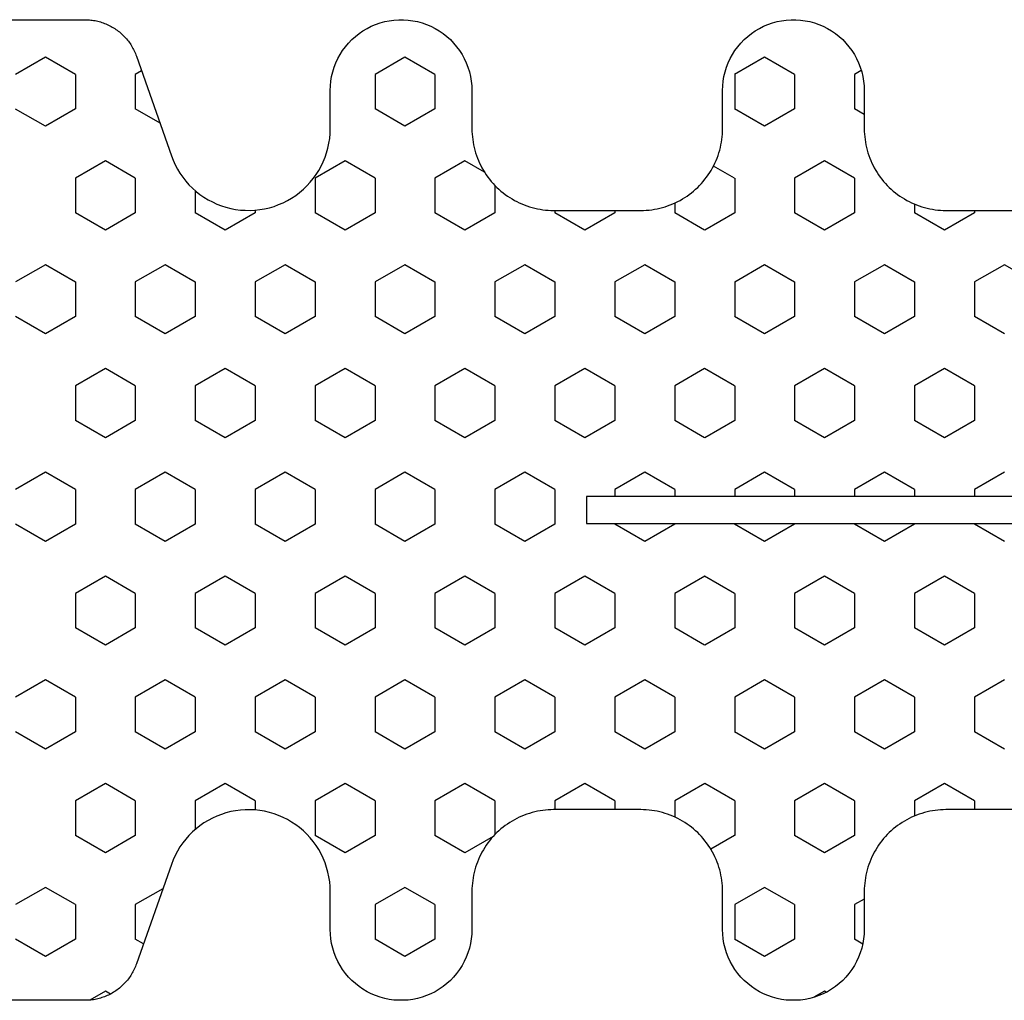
# Model space of a CAD drawing. Extents: x 4615668 to 9294084, y 5325188 to 10688993.
# Tile 417 of 656: x 4636259.83 to 4636261.64, y 5331947.03 to 5331948.83. Entities that reach past the tile are written whole.
import ezdxf

# ---------------------------------------------------------------- set-up
doc = ezdxf.new("R2010")
doc.units = 0
doc.header["$MEASUREMENT"] = 0
doc.layers.add('CrossSectionsProfils', color=7, linetype='Continuous')

# ---------------------------------------------------------------- blocks, each defined once
blk = doc.blocks.new('Hatch84418', base_point=(6053.053, 1361.842))
at = {"layer": 'CrossSectionsProfils'}
for p, q in [((6439.74, 1340.269), (6440.057, 1340.819)), ((6441.01, 1340.269), (6440.693, 1340.819)), ((6443.55, 1340.269), (6443.867, 1340.819)), ((6444.82, 1340.269), (6444.502, 1340.819)), ((6447.36, 1340.269), (6447.677, 1340.819)), ((6448.63, 1340.269), (6448.312, 1340.819)), ((6451.17, 1340.269), (6451.487, 1340.819)), ((6452.44, 1340.269), (6452.123, 1340.819)), ((6454.98, 1340.269), (6455.297, 1340.819)), ((6456.25, 1340.269), (6455.933, 1340.819)), ((6440.058, 1339.719), (6439.74, 1340.269)), ((6440.692, 1339.719), (6441.01, 1340.269)), ((6443.868, 1339.719), (6443.55, 1340.269)), ((6444.502, 1339.719), (6444.82, 1340.269)), ((6447.678, 1339.719), (6447.36, 1340.269)), ((6448.312, 1339.719), (6448.63, 1340.269)), ((6451.487, 1339.719), (6451.17, 1340.269)), ((6452.123, 1339.719), (6452.44, 1340.269)), ((6455.297, 1339.719), (6454.98, 1340.269)), ((6455.933, 1339.719), (6456.25, 1340.269)), ((6440.057, 1339.719), (6440.692, 1339.719)), ((6441.645, 1339.169), (6441.962, 1339.719)), ((6441.962, 1339.719), (6442.597, 1339.719)), ((6442.915, 1339.169), (6442.598, 1339.719)), ((6443.867, 1339.719), (6444.502, 1339.719)), ((6445.455, 1339.169), (6445.772, 1339.719)), ((6445.772, 1339.719), (6446.407, 1339.719)), ((6446.725, 1339.169), (6446.408, 1339.719)), ((6447.677, 1339.719), (6448.312, 1339.719)), ((6449.265, 1339.169), (6449.583, 1339.719)), ((6449.583, 1339.719), (6450.217, 1339.719)), ((6450.535, 1339.169), (6450.218, 1339.719)), ((6451.487, 1339.719), (6452.123, 1339.719)), ((6453.075, 1339.169), (6453.393, 1339.719)), ((6453.393, 1339.719), (6454.027, 1339.719)), ((6454.345, 1339.169), (6454.027, 1339.719)), ((6455.297, 1339.719), (6455.932, 1339.719)), ((6456.885, 1339.169), (6457.049, 1339.453)), ((6441.962, 1338.619), (6441.645, 1339.169)), ((6442.597, 1338.619), (6442.915, 1339.169)), ((6445.772, 1338.619), (6445.455, 1339.169)), ((6446.407, 1338.619), (6446.725, 1339.169)), ((6449.583, 1338.619), (6449.265, 1339.169)), ((6450.217, 1338.619), (6450.535, 1339.169)), ((6453.392, 1338.619), (6453.075, 1339.169)), ((6454.027, 1338.619), (6454.345, 1339.169)), ((6456.938, 1339.077), (6456.885, 1339.169)), ((6439.991, 1338.504), (6440.057, 1338.619)), ((6440.057, 1338.619), (6440.692, 1338.619)), ((6440.954, 1338.166), (6440.692, 1338.619)), ((6441.962, 1338.619), (6442.597, 1338.619)), ((6443.55, 1338.069), (6443.867, 1338.619)), ((6443.867, 1338.619), (6444.502, 1338.619)), ((6444.82, 1338.069), (6444.503, 1338.619)), ((6445.772, 1338.619), (6446.407, 1338.619)), ((6447.36, 1338.069), (6447.677, 1338.619)), ((6447.677, 1338.619), (6448.312, 1338.619)), ((6448.63, 1338.069), (6448.312, 1338.619)), ((6449.583, 1338.619), (6450.217, 1338.619)), ((6451.17, 1338.069), (6451.488, 1338.619)), ((6451.487, 1338.619), (6452.123, 1338.619)), ((6452.44, 1338.069), (6452.123, 1338.619)), ((6453.393, 1338.619), (6454.027, 1338.619)), ((6455.006, 1338.115), (6455.297, 1338.619)), ((6455.297, 1338.619), (6455.932, 1338.619)), ((6456.019, 1338.47), (6455.933, 1338.619)), ((6443.868, 1337.519), (6443.55, 1338.069)), ((6444.502, 1337.519), (6444.82, 1338.069)), ((6447.678, 1337.519), (6447.36, 1338.069)), ((6448.312, 1337.519), (6448.63, 1338.069)), ((6451.488, 1337.519), (6451.17, 1338.069)), ((6452.123, 1337.519), (6452.44, 1338.069)), ((6442.19, 1337.519), (6442.597, 1337.519)), ((6442.915, 1336.969), (6442.598, 1337.519)), ((6443.867, 1337.519), (6444.502, 1337.519)), ((6445.455, 1336.969), (6445.772, 1337.519)), ((6445.772, 1337.519), (6446.407, 1337.519)), ((6446.725, 1336.969), (6446.408, 1337.519)), ((6447.677, 1337.519), (6448.312, 1337.519)), ((6449.265, 1336.969), (6449.583, 1337.519)), ((6449.583, 1337.519), (6450.217, 1337.519)), ((6450.535, 1336.969), (6450.217, 1337.519)), ((6451.487, 1337.519), (6452.123, 1337.519)), ((6453.075, 1336.969), (6453.393, 1337.519)), ((6453.393, 1337.519), (6453.917, 1337.519)), ((6442.598, 1336.419), (6442.915, 1336.969)), ((6445.773, 1336.42), (6445.455, 1336.969)), ((6446.407, 1336.419), (6446.725, 1336.969)), ((6449.583, 1336.42), (6449.265, 1336.969)), ((6450.218, 1336.419), (6450.535, 1336.969)), ((6453.393, 1336.419), (6453.075, 1336.969)), ((6442.547, 1336.419), (6442.597, 1336.419)), ((6443.55, 1335.87), (6443.867, 1336.419)), ((6443.867, 1336.419), (6444.502, 1336.419)), ((6444.82, 1335.87), (6444.502, 1336.42)), ((6445.772, 1336.419), (6446.407, 1336.419)), ((6447.36, 1335.869), (6447.677, 1336.419)), ((6447.677, 1336.419), (6448.312, 1336.419)), ((6448.63, 1335.87), (6448.312, 1336.419)), ((6449.583, 1336.419), (6450.217, 1336.419)), ((6451.17, 1335.869), (6451.487, 1336.419)), ((6451.487, 1336.419), (6452.123, 1336.419)), ((6452.44, 1335.87), (6452.123, 1336.419)), ((6453.393, 1336.419), (6453.559, 1336.419)), ((6443.868, 1335.32), (6443.55, 1335.87)), ((6444.502, 1335.32), (6444.82, 1335.87)), ((6447.678, 1335.32), (6447.36, 1335.87)), ((6448.312, 1335.319), (6448.63, 1335.869)), ((6451.487, 1335.32), (6451.17, 1335.87)), ((6452.123, 1335.319), (6452.44, 1335.869)), ((6441.645, 1334.77), (6441.962, 1335.319)), ((6441.962, 1335.319), (6442.597, 1335.319)), ((6442.915, 1334.77), (6442.598, 1335.32)), ((6443.867, 1335.319), (6444.502, 1335.319)), ((6445.455, 1334.769), (6445.772, 1335.319)), ((6445.772, 1335.319), (6446.407, 1335.319)), ((6446.725, 1334.77), (6446.408, 1335.32)), ((6447.677, 1335.319), (6448.312, 1335.319)), ((6449.265, 1334.77), (6449.583, 1335.319)), ((6449.583, 1335.319), (6450.217, 1335.319)), ((6450.535, 1334.77), (6450.218, 1335.32)), ((6451.487, 1335.319), (6452.123, 1335.319)), ((6453.075, 1334.77), (6453.393, 1335.32)), ((6453.393, 1335.319), (6454.027, 1335.319)), ((6454.345, 1334.77), (6454.027, 1335.32)), ((6441.962, 1334.22), (6441.645, 1334.77)), ((6442.597, 1334.22), (6442.915, 1334.77)), ((6445.772, 1334.22), (6445.455, 1334.77)), ((6446.407, 1334.219), (6446.725, 1334.769)), ((6449.583, 1334.22), (6449.265, 1334.77)), ((6450.217, 1334.219), (6450.535, 1334.769)), ((6453.393, 1334.22), (6453.075, 1334.77)), ((6454.027, 1334.219), (6454.345, 1334.769)), ((6439.74, 1333.67), (6440.057, 1334.22)), ((6440.057, 1334.22), (6440.692, 1334.22)), ((6441.01, 1333.67), (6440.692, 1334.22)), ((6441.962, 1334.22), (6442.597, 1334.22)), ((6443.55, 1333.67), (6443.867, 1334.22)), ((6443.867, 1334.22), (6444.502, 1334.22)), ((6444.82, 1333.67), (6444.502, 1334.22)), ((6445.772, 1334.22), (6446.407, 1334.22)), ((6447.36, 1333.67), (6447.678, 1334.22)), ((6447.677, 1334.22), (6448.312, 1334.22)), ((6448.63, 1333.67), (6448.312, 1334.22)), ((6449.583, 1334.22), (6450.217, 1334.22)), ((6451.17, 1333.67), (6451.487, 1334.22)), ((6451.487, 1334.22), (6452.123, 1334.22)), ((6452.44, 1333.67), (6452.123, 1334.22)), ((6453.393, 1334.22), (6454.027, 1334.22)), ((6454.98, 1333.67), (6455.297, 1334.219)), ((6455.297, 1334.22), (6455.932, 1334.22)), ((6456.25, 1333.67), (6455.933, 1334.22)), ((6440.058, 1333.12), (6439.74, 1333.67)), ((6440.692, 1333.12), (6441.01, 1333.67)), ((6443.868, 1333.12), (6443.55, 1333.67)), ((6444.502, 1333.12), (6444.82, 1333.67)), ((6447.678, 1333.12), (6447.36, 1333.67)), ((6448.312, 1333.12), (6448.63, 1333.67)), ((6451.488, 1333.12), (6451.17, 1333.67)), ((6452.123, 1333.12), (6452.44, 1333.67)), ((6455.297, 1333.12), (6454.98, 1333.67)), ((6455.933, 1333.12), (6456.25, 1333.67)), ((6440.057, 1333.12), (6440.692, 1333.12)), ((6441.645, 1332.57), (6441.962, 1333.12)), ((6441.962, 1333.12), (6442.597, 1333.12)), ((6442.915, 1332.57), (6442.598, 1333.12)), ((6443.867, 1333.12), (6444.502, 1333.12)), ((6445.455, 1332.57), (6445.772, 1333.12)), ((6445.772, 1333.12), (6446.407, 1333.12)), ((6446.725, 1332.57), (6446.408, 1333.12)), ((6447.677, 1333.12), (6448.312, 1333.12)), ((6449.265, 1332.57), (6449.583, 1333.12)), ((6449.583, 1333.12), (6450.217, 1333.12)), ((6450.535, 1332.57), (6450.218, 1333.12)), ((6451.487, 1333.12), (6452.123, 1333.12)), ((6453.075, 1332.57), (6453.393, 1333.12)), ((6453.393, 1333.12), (6454.027, 1333.12)), ((6454.345, 1332.57), (6454.028, 1333.12)), ((6455.297, 1333.12), (6455.932, 1333.12)), ((6441.853, 1332.21), (6441.645, 1332.57)), ((6442.597, 1332.02), (6442.915, 1332.57)), ((6445.772, 1332.02), (6445.455, 1332.57)), ((6446.408, 1332.02), (6446.725, 1332.57)), ((6449.583, 1332.02), (6449.265, 1332.57)), ((6450.217, 1332.02), (6450.535, 1332.57)), ((6453.393, 1332.02), (6453.075, 1332.57)), ((6454.046, 1332.053), (6454.345, 1332.57)), ((6442.095, 1332.02), (6442.597, 1332.02)), ((6443.55, 1331.47), (6443.867, 1332.02)), ((6443.867, 1332.02), (6444.502, 1332.02)), ((6444.82, 1331.47), (6444.502, 1332.02)), ((6445.772, 1332.02), (6446.407, 1332.02)), ((6447.36, 1331.47), (6447.678, 1332.02)), ((6447.677, 1332.02), (6448.312, 1332.02)), ((6448.63, 1331.47), (6448.312, 1332.02)), ((6449.583, 1332.02), (6450.217, 1332.02)), ((6451.17, 1331.47), (6451.487, 1332.02)), ((6451.487, 1332.02), (6452.123, 1332.02)), ((6452.44, 1331.47), (6452.123, 1332.02)), ((6453.393, 1332.02), (6454.011, 1332.02)), ((6443.868, 1330.92), (6443.55, 1331.47)), ((6444.502, 1330.92), (6444.82, 1331.47)), ((6447.678, 1330.92), (6447.36, 1331.47)), ((6448.312, 1330.92), (6448.63, 1331.47)), ((6451.488, 1330.92), (6451.17, 1331.47)), ((6452.123, 1330.92), (6452.44, 1331.47)), ((6442.553, 1330.92), (6442.597, 1330.92)), ((6442.916, 1330.37), (6442.598, 1330.92)), ((6443.867, 1330.92), (6444.502, 1330.92)), ((6445.455, 1330.37), (6445.772, 1330.92)), ((6445.772, 1330.92), (6446.407, 1330.92)), ((6446.725, 1330.37), (6446.408, 1330.92)), ((6447.677, 1330.92), (6448.312, 1330.92)), ((6449.265, 1330.37), (6449.583, 1330.92)), ((6449.583, 1330.92), (6450.217, 1330.92)), ((6450.535, 1330.37), (6450.217, 1330.92)), ((6451.487, 1330.92), (6452.123, 1330.92)), ((6453.075, 1330.37), (6453.392, 1330.92)), ((6453.393, 1330.92), (6453.553, 1330.92)), ((6442.597, 1329.82), (6442.915, 1330.37)), ((6445.772, 1329.82), (6445.455, 1330.37)), ((6446.408, 1329.82), (6446.725, 1330.37)), ((6449.583, 1329.82), (6449.265, 1330.37)), ((6450.217, 1329.82), (6450.535, 1330.37)), ((6453.393, 1329.82), (6453.075, 1330.37)), ((6442.553, 1329.82), (6442.597, 1329.82)), ((6443.55, 1329.27), (6443.867, 1329.82)), ((6443.867, 1329.82), (6444.502, 1329.82)), ((6444.82, 1329.271), (6444.502, 1329.82)), ((6445.772, 1329.82), (6446.407, 1329.82)), ((6447.36, 1329.27), (6447.677, 1329.82)), ((6447.677, 1329.82), (6447.803, 1329.82)), ((6448.303, 1329.82), (6448.312, 1329.82)), ((6448.63, 1329.271), (6448.312, 1329.82)), ((6449.583, 1329.82), (6450.217, 1329.82)), ((6451.17, 1329.27), (6451.487, 1329.82)), ((6451.487, 1329.82), (6452.123, 1329.82)), ((6452.44, 1329.27), (6452.123, 1329.82)), ((6453.393, 1329.82), (6453.553, 1329.82)), ((6443.868, 1328.721), (6443.55, 1329.271)), ((6444.502, 1328.72), (6444.82, 1329.27)), ((6447.678, 1328.72), (6447.36, 1329.27)), ((6448.312, 1328.72), (6448.63, 1329.27)), ((6451.487, 1328.72), (6451.17, 1329.27)), ((6452.122, 1328.72), (6452.44, 1329.27)), ((6442.418, 1328.72), (6442.597, 1328.72)), ((6442.916, 1328.171), (6442.598, 1328.721)), ((6443.867, 1328.72), (6444.502, 1328.72)), ((6445.455, 1328.171), (6445.772, 1328.72)), ((6445.772, 1328.72), (6446.407, 1328.72)), ((6446.725, 1328.171), (6446.408, 1328.72)), ((6447.677, 1328.72), (6447.803, 1328.72)), ((6448.303, 1328.72), (6448.312, 1328.72)), ((6449.265, 1328.17), (6449.583, 1328.72)), ((6449.583, 1328.72), (6450.217, 1328.72)), ((6450.535, 1328.171), (6450.218, 1328.721)), ((6451.487, 1328.72), (6452.123, 1328.72)), ((6453.075, 1328.17), (6453.393, 1328.72)), ((6453.393, 1328.72), (6453.688, 1328.72)), ((6442.597, 1327.62), (6442.915, 1328.17)), ((6445.772, 1327.621), (6445.455, 1328.171)), ((6446.407, 1327.62), (6446.725, 1328.17)), ((6449.583, 1327.621), (6449.265, 1328.171)), ((6450.217, 1327.62), (6450.535, 1328.17)), ((6453.393, 1327.62), (6453.075, 1328.17)), ((6441.963, 1327.621), (6441.739, 1328.009)), ((6454.027, 1327.621), (6454.28, 1328.058)), ((6439.74, 1327.071), (6440.057, 1327.621)), ((6440.057, 1327.62), (6440.692, 1327.62)), ((6441.01, 1327.071), (6440.692, 1327.621)), ((6441.962, 1327.62), (6442.597, 1327.62)), ((6443.55, 1327.071), (6443.868, 1327.62)), ((6443.867, 1327.62), (6444.502, 1327.62)), ((6444.82, 1327.071), (6444.503, 1327.621)), ((6445.772, 1327.62), (6446.407, 1327.62)), ((6447.36, 1327.071), (6447.677, 1327.62)), ((6447.677, 1327.62), (6447.803, 1327.62)), ((6448.303, 1327.62), (6448.312, 1327.62)), ((6448.63, 1327.071), (6448.312, 1327.621)), ((6449.583, 1327.62), (6450.217, 1327.62)), ((6451.17, 1327.071), (6451.487, 1327.62)), ((6451.487, 1327.62), (6452.123, 1327.62)), ((6452.44, 1327.071), (6452.123, 1327.621)), ((6453.393, 1327.62), (6454.027, 1327.62)), ((6454.98, 1327.07), (6455.297, 1327.62)), ((6455.297, 1327.62), (6455.932, 1327.62)), ((6456.25, 1327.071), (6455.933, 1327.621)), ((6440.058, 1326.521), (6439.74, 1327.071)), ((6440.692, 1326.521), (6441.01, 1327.071)), ((6443.868, 1326.521), (6443.55, 1327.071)), ((6444.502, 1326.521), (6444.82, 1327.071)), ((6447.678, 1326.521), (6447.36, 1327.071)), ((6448.312, 1326.521), (6448.63, 1327.071)), ((6451.488, 1326.521), (6451.17, 1327.071)), ((6452.123, 1326.521), (6452.44, 1327.071)), ((6455.297, 1326.521), (6454.98, 1327.071)), ((6455.932, 1326.521), (6456.25, 1327.071)), ((6440.057, 1326.521), (6440.692, 1326.521)), ((6441.645, 1325.971), (6441.962, 1326.521)), ((6441.962, 1326.521), (6442.597, 1326.521)), ((6442.915, 1325.971), (6442.598, 1326.521)), ((6443.867, 1326.521), (6444.502, 1326.521)), ((6445.455, 1325.971), (6445.772, 1326.521)), ((6445.772, 1326.521), (6446.407, 1326.521)), ((6446.725, 1325.971), (6446.408, 1326.521)), ((6447.677, 1326.521), (6447.803, 1326.521)), ((6448.303, 1326.521), (6448.312, 1326.521)), ((6449.265, 1325.971), (6449.583, 1326.521)), ((6449.583, 1326.521), (6450.217, 1326.521)), ((6450.535, 1325.971), (6450.217, 1326.521)), ((6451.487, 1326.521), (6452.123, 1326.521)), ((6453.075, 1325.971), (6453.393, 1326.521)), ((6453.393, 1326.521), (6454.027, 1326.521)), ((6454.345, 1325.971), (6454.027, 1326.521)), ((6455.297, 1326.521), (6455.932, 1326.521)), ((6456.885, 1325.971), (6456.997, 1326.165)), ((6441.962, 1325.421), (6441.645, 1325.971)), ((6442.598, 1325.421), (6442.915, 1325.971)), ((6445.773, 1325.421), (6445.455, 1325.971)), ((6446.407, 1325.421), (6446.725, 1325.971)), ((6449.583, 1325.421), (6449.265, 1325.971)), ((6450.217, 1325.421), (6450.535, 1325.971)), ((6453.393, 1325.421), (6453.075, 1325.971)), ((6454.027, 1325.421), (6454.345, 1325.971)), ((6456.904, 1325.938), (6456.885, 1325.971)), ((6439.985, 1325.296), (6440.057, 1325.421)), ((6440.057, 1325.421), (6440.692, 1325.421)), ((6440.796, 1325.242), (6440.692, 1325.421)), ((6441.962, 1325.421), (6442.597, 1325.421)), ((6443.55, 1324.871), (6443.867, 1325.421)), ((6443.867, 1325.421), (6444.502, 1325.421)), ((6444.82, 1324.871), (6444.503, 1325.421)), ((6445.772, 1325.421), (6446.407, 1325.421)), ((6447.36, 1324.871), (6447.677, 1325.421)), ((6447.677, 1325.421), (6447.803, 1325.421)), ((6448.303, 1325.421), (6448.312, 1325.421)), ((6448.63, 1324.871), (6448.312, 1325.421)), ((6449.583, 1325.421), (6450.217, 1325.421)), ((6451.17, 1324.871), (6451.487, 1325.421)), ((6451.487, 1325.421), (6452.123, 1325.421)), ((6452.44, 1324.871), (6452.123, 1325.421)), ((6453.393, 1325.421), (6454.027, 1325.421)), ((6455.194, 1325.242), (6455.297, 1325.421)), ((6455.297, 1325.421), (6455.932, 1325.421)), ((6456.02, 1325.27), (6455.933, 1325.421)), ((6443.868, 1324.321), (6443.55, 1324.871)), ((6444.502, 1324.321), (6444.82, 1324.871)), ((6447.678, 1324.321), (6447.36, 1324.871)), ((6448.312, 1324.321), (6448.63, 1324.871)), ((6451.487, 1324.321), (6451.17, 1324.871)), ((6452.123, 1324.321), (6452.44, 1324.871)), ((6442.436, 1324.321), (6442.597, 1324.321)), ((6442.915, 1323.771), (6442.598, 1324.321)), ((6443.867, 1324.321), (6444.502, 1324.321)), ((6445.455, 1323.771), (6445.772, 1324.321)), ((6445.772, 1324.321), (6446.407, 1324.321)), ((6446.725, 1323.771), (6446.408, 1324.321)), ((6447.677, 1324.321), (6447.803, 1324.321)), ((6448.303, 1324.321), (6448.312, 1324.321)), ((6449.265, 1323.771), (6449.583, 1324.321)), ((6449.583, 1324.321), (6450.217, 1324.321)), ((6450.535, 1323.771), (6450.218, 1324.321)), ((6451.487, 1324.321), (6452.123, 1324.321)), ((6453.075, 1323.771), (6453.393, 1324.321)), ((6453.393, 1324.321), (6453.671, 1324.321)), ((6442.597, 1323.221), (6442.915, 1323.771)), ((6445.773, 1323.221), (6445.455, 1323.771)), ((6446.407, 1323.221), (6446.725, 1323.771)), ((6449.583, 1323.221), (6449.265, 1323.771)), ((6450.217, 1323.221), (6450.535, 1323.771)), ((6453.393, 1323.221), (6453.075, 1323.771)), ((6444.82, 1322.671), (6444.502, 1323.221)), ((6448.63, 1322.671), (6448.312, 1323.221)), ((6452.44, 1322.671), (6452.123, 1323.221)), ((6442.553, 1323.221), (6442.597, 1323.221)), ((6443.55, 1322.671), (6443.867, 1323.221)), ((6443.867, 1323.221), (6444.502, 1323.221)), ((6445.772, 1323.221), (6446.407, 1323.221)), ((6447.36, 1322.671), (6447.677, 1323.221)), ((6447.677, 1323.221), (6447.803, 1323.221)), ((6448.303, 1323.221), (6448.312, 1323.221)), ((6449.583, 1323.221), (6450.217, 1323.221)), ((6451.17, 1322.671), (6451.487, 1323.221)), ((6451.487, 1323.221), (6452.123, 1323.221)), ((6453.393, 1323.221), (6453.553, 1323.221)), ((6443.868, 1322.121), (6443.55, 1322.671))]:
    blk.add_line(p, q, dxfattribs=at)
blk = doc.blocks.new('121040', base_point=(6448.053, 1341.842))
at = {"layer": 'CrossSectionsProfils', "flags": 128}
for points in [[(6447.803, 1307.311), (6447.803, 1330.34), (6448.303, 1330.34), (6448.303, 1307.311)], [(6453.553, 1322.142), (6453.553, 1323.742), (6453.554, 1323.792), (6453.557, 1323.842), (6453.561, 1323.892), (6453.567, 1323.942), (6453.574, 1323.991), (6453.583, 1324.041), (6453.594, 1324.09), (6453.607, 1324.138), (6453.621, 1324.186), (6453.636, 1324.234), (6453.654, 1324.281), (6453.672, 1324.327), (6453.693, 1324.373), (6453.715, 1324.418), (6453.738, 1324.463), (6453.763, 1324.506), (6453.789, 1324.549), (6453.817, 1324.591), (6453.846, 1324.632), (6453.876, 1324.671), (6453.908, 1324.71), (6453.941, 1324.748), (6453.975, 1324.785), (6454.011, 1324.82), (6454.047, 1324.854), (6454.085, 1324.887), (6454.124, 1324.919), (6454.164, 1324.949), (6454.205, 1324.979), (6454.246, 1325.006), (6454.289, 1325.032), (6454.333, 1325.057), (6454.377, 1325.081), (6454.422, 1325.102), (6454.468, 1325.123), (6454.514, 1325.142), (6454.562, 1325.159), (6454.609, 1325.174), (6454.657, 1325.188), (6454.706, 1325.201), (6454.755, 1325.212), (6454.804, 1325.221), (6454.854, 1325.228), (6454.903, 1325.234), (6454.953, 1325.238), (6455.003, 1325.241), (6455.053, 1325.242), (6455.053, 1325.242), (6455.753, 1325.242), (6455.84, 1325.245), (6455.927, 1325.253), (6456.012, 1325.268), (6456.097, 1325.288), (6456.18, 1325.314), (6456.261, 1325.345), (6456.34, 1325.382), (6456.416, 1325.423), (6456.489, 1325.47), (6456.559, 1325.522), (6456.625, 1325.578), (6456.688, 1325.638), (6456.746, 1325.703), (6456.8, 1325.771), (6456.849, 1325.842), (6456.894, 1325.917), (6456.933, 1325.995), (6456.967, 1326.075), (6456.995, 1326.157), (6457.018, 1326.24), (6457.035, 1326.326), (6457.047, 1326.412), (6457.053, 1326.498), (6457.053, 1326.585), (6457.047, 1326.672), (6457.035, 1326.758), (6457.018, 1326.843), (6456.995, 1326.927), (6456.967, 1327.009), (6456.933, 1327.089), (6456.894, 1327.167), (6456.849, 1327.241), (6456.8, 1327.313), (6456.746, 1327.381), (6456.688, 1327.446), (6456.625, 1327.506), (6456.559, 1327.562), (6456.489, 1327.614), (6456.416, 1327.66), (6456.34, 1327.702), (6456.261, 1327.739), (6456.18, 1327.77), (6456.097, 1327.796), (6456.012, 1327.816), (6455.927, 1327.83), (6455.84, 1327.839), (6455.753, 1327.842), (6455.753, 1327.842), (6455.053, 1327.842), (6455.003, 1327.843), (6454.953, 1327.845), (6454.903, 1327.849), (6454.854, 1327.855), (6454.804, 1327.863), (6454.755, 1327.872), (6454.706, 1327.883), (6454.657, 1327.895), (6454.609, 1327.909), (6454.562, 1327.925), (6454.514, 1327.942), (6454.468, 1327.961), (6454.422, 1327.981), (6454.377, 1328.003), (6454.333, 1328.026), (6454.289, 1328.051), (6454.246, 1328.078), (6454.205, 1328.105), (6454.164, 1328.134), (6454.124, 1328.165), (6454.085, 1328.196), (6454.047, 1328.229), (6454.011, 1328.264), (6453.975, 1328.299), (6453.941, 1328.336), (6453.908, 1328.373), (6453.876, 1328.412), (6453.846, 1328.452), (6453.817, 1328.493), (6453.789, 1328.535), (6453.763, 1328.577), (6453.738, 1328.621), (6453.715, 1328.665), (6453.693, 1328.71), (6453.672, 1328.756), (6453.654, 1328.803), (6453.636, 1328.85), (6453.621, 1328.897), (6453.607, 1328.946), (6453.594, 1328.994), (6453.583, 1329.043), (6453.574, 1329.092), (6453.567, 1329.142), (6453.561, 1329.192), (6453.557, 1329.242), (6453.554, 1329.292), (6453.553, 1329.342), (6453.553, 1329.342), (6453.553, 1330.942), (6453.554, 1330.992), (6453.557, 1331.042), (6453.561, 1331.092), (6453.567, 1331.142), (6453.574, 1331.191), (6453.583, 1331.241), (6453.594, 1331.29), (6453.607, 1331.338), (6453.621, 1331.386), (6453.636, 1331.434), (6453.654, 1331.481), (6453.672, 1331.527), (6453.693, 1331.573), (6453.715, 1331.618), (6453.738, 1331.663), (6453.763, 1331.706), (6453.789, 1331.749), (6453.817, 1331.791), (6453.846, 1331.832), (6453.876, 1331.871), (6453.908, 1331.91), (6453.941, 1331.948), (6453.975, 1331.985), (6454.011, 1332.02), (6454.047, 1332.054), (6454.085, 1332.087), (6454.124, 1332.119), (6454.164, 1332.149), (6454.205, 1332.178), (6454.246, 1332.206), (6454.289, 1332.232), (6454.333, 1332.257), (6454.377, 1332.281), (6454.422, 1332.302), (6454.468, 1332.323), (6454.514, 1332.342), (6454.562, 1332.359), (6454.609, 1332.375), (6454.657, 1332.389), (6454.706, 1332.401), (6454.755, 1332.412), (6454.804, 1332.421), (6454.854, 1332.428), (6454.903, 1332.434), (6454.953, 1332.438), (6455.003, 1332.441), (6455.053, 1332.442), (6455.053, 1332.442), (6455.753, 1332.442), (6455.84, 1332.445), (6455.927, 1332.453), (6456.012, 1332.468), (6456.097, 1332.488), (6456.18, 1332.514), (6456.261, 1332.545), (6456.34, 1332.582), (6456.416, 1332.623), (6456.489, 1332.67), (6456.559, 1332.722), (6456.625, 1332.778), (6456.688, 1332.838), (6456.746, 1332.902), (6456.8, 1332.971), (6456.849, 1333.042), (6456.894, 1333.117), (6456.933, 1333.195), (6456.967, 1333.275), (6456.995, 1333.357), (6457.018, 1333.44), (6457.035, 1333.526), (6457.047, 1333.612), (6457.053, 1333.698), (6457.053, 1333.785), (6457.047, 1333.872), (6457.035, 1333.958), (6457.018, 1334.043), (6456.995, 1334.127), (6456.967, 1334.209), (6456.933, 1334.289), (6456.894, 1334.367), (6456.849, 1334.441), (6456.8, 1334.513), (6456.746, 1334.581), (6456.688, 1334.646), (6456.625, 1334.706), (6456.559, 1334.762), (6456.489, 1334.814), (6456.416, 1334.86), (6456.34, 1334.902), (6456.261, 1334.939), (6456.18, 1334.97), (6456.097, 1334.996), (6456.012, 1335.016), (6455.927, 1335.03), (6455.84, 1335.039), (6455.753, 1335.042), (6455.753, 1335.042), (6455.053, 1335.042), (6454.964, 1335.044), (6454.875, 1335.052), (6454.786, 1335.066), (6454.699, 1335.084), (6454.612, 1335.108), (6454.528, 1335.137), (6454.445, 1335.171), (6454.364, 1335.209), (6454.286, 1335.253), (6454.21, 1335.301), (6454.138, 1335.353), (6454.069, 1335.41), (6454.003, 1335.471), (6453.941, 1335.535), (6453.883, 1335.604), (6453.829, 1335.675), (6453.78, 1335.75), (6453.735, 1335.827), (6453.694, 1335.907), (6453.659, 1335.989), (6453.628, 1336.073), (6453.603, 1336.159), (6453.583, 1336.246), (6453.568, 1336.334), (6453.558, 1336.423), (6453.554, 1336.513), (6453.555, 1336.602), (6453.561, 1336.691), (6453.572, 1336.78), (6453.589, 1336.868), (6453.611, 1336.955), (6453.639, 1337.04), (6453.671, 1337.123), (6453.708, 1337.205), (6453.75, 1337.284), (6453.796, 1337.36), (6453.848, 1337.434), (6453.903, 1337.504), (6453.962, 1337.571), (6454.025, 1337.634), (6454.092, 1337.694), (6454.163, 1337.749), (6454.236, 1337.8), (6454.313, 1337.846), (6454.392, 1337.888), (6454.474, 1337.925), (6454.557, 1337.957), (6454.557, 1337.957), (6456.384, 1338.598), (6456.409, 1338.607), (6456.434, 1338.617), (6456.458, 1338.627), (6456.481, 1338.638), (6456.505, 1338.65), (6456.528, 1338.662), (6456.551, 1338.675), (6456.574, 1338.688), (6456.596, 1338.702), (6456.618, 1338.716), (6456.639, 1338.731), (6456.66, 1338.747), (6456.681, 1338.763), (6456.701, 1338.78), (6456.721, 1338.797), (6456.74, 1338.815), (6456.759, 1338.833), (6456.777, 1338.852), (6456.795, 1338.871), (6456.812, 1338.891), (6456.83, 1338.911), (6456.846, 1338.932), (6456.861, 1338.953), (6456.877, 1338.974), (6456.891, 1338.996), (6456.905, 1339.018), (6456.919, 1339.041), (6456.932, 1339.064), (6456.944, 1339.087), (6456.956, 1339.11), (6456.967, 1339.134), (6456.977, 1339.158), (6456.987, 1339.183), (6456.996, 1339.207), (6457.004, 1339.232), (6457.012, 1339.257), (6457.019, 1339.282), (6457.026, 1339.308), (6457.031, 1339.333), (6457.037, 1339.359), (6457.041, 1339.385), (6457.045, 1339.411), (6457.048, 1339.437), (6457.05, 1339.463), (6457.052, 1339.489), (6457.053, 1339.516), (6457.053, 1339.542), (6457.053, 1339.542), (6457.053, 1346.342)], [(6439.053, 1346.342), (6439.053, 1339.542), (6439.054, 1339.516), (6439.055, 1339.489), (6439.057, 1339.463), (6439.059, 1339.437), (6439.062, 1339.411), (6439.066, 1339.385), (6439.07, 1339.359), (6439.075, 1339.333), (6439.081, 1339.308), (6439.088, 1339.282), (6439.095, 1339.257), (6439.103, 1339.232), (6439.111, 1339.207), (6439.12, 1339.183), (6439.13, 1339.158), (6439.14, 1339.134), (6439.151, 1339.11), (6439.163, 1339.087), (6439.175, 1339.064), (6439.188, 1339.041), (6439.202, 1339.018), (6439.215, 1338.996), (6439.23, 1338.974), (6439.245, 1338.953), (6439.261, 1338.932), (6439.277, 1338.911), (6439.294, 1338.891), (6439.312, 1338.871), (6439.329, 1338.852), (6439.348, 1338.833), (6439.367, 1338.815), (6439.386, 1338.797), (6439.406, 1338.78), (6439.426, 1338.763), (6439.446, 1338.747), (6439.467, 1338.731), (6439.489, 1338.716), (6439.511, 1338.702), (6439.533, 1338.688), (6439.556, 1338.675), (6439.579, 1338.662), (6439.602, 1338.65), (6439.625, 1338.638), (6439.649, 1338.627), (6439.673, 1338.617), (6439.698, 1338.607), (6439.723, 1338.598), (6439.723, 1338.598), (6441.55, 1337.957), (6441.633, 1337.925), (6441.715, 1337.888), (6441.794, 1337.846), (6441.871, 1337.8), (6441.944, 1337.749), (6442.014, 1337.694), (6442.082, 1337.634), (6442.145, 1337.571), (6442.204, 1337.504), (6442.259, 1337.434), (6442.311, 1337.36), (6442.357, 1337.284), (6442.399, 1337.205), (6442.436, 1337.123), (6442.468, 1337.04), (6442.496, 1336.955), (6442.518, 1336.868), (6442.534, 1336.78), (6442.546, 1336.691), (6442.552, 1336.602), (6442.553, 1336.513), (6442.549, 1336.423), (6442.539, 1336.334), (6442.524, 1336.246), (6442.504, 1336.159), (6442.479, 1336.073), (6442.448, 1335.989), (6442.413, 1335.907), (6442.372, 1335.827), (6442.327, 1335.75), (6442.278, 1335.675), (6442.224, 1335.604), (6442.166, 1335.535), (6442.104, 1335.471), (6442.038, 1335.41), (6441.969, 1335.353), (6441.896, 1335.301), (6441.821, 1335.253), (6441.743, 1335.209), (6441.662, 1335.171), (6441.579, 1335.137), (6441.494, 1335.108), (6441.408, 1335.084), (6441.32, 1335.066), (6441.232, 1335.052), (6441.143, 1335.044), (6441.053, 1335.042), (6441.053, 1335.042), (6440.354, 1335.042), (6440.267, 1335.039), (6440.18, 1335.03), (6440.095, 1335.016), (6440.01, 1334.996), (6439.927, 1334.97), (6439.846, 1334.939), (6439.767, 1334.902), (6439.691, 1334.86), (6439.618, 1334.814), (6439.548, 1334.762), (6439.481, 1334.706), (6439.419, 1334.646), (6439.361, 1334.581), (6439.307, 1334.513), (6439.258, 1334.441), (6439.213, 1334.367), (6439.174, 1334.289), (6439.14, 1334.209), (6439.112, 1334.127), (6439.089, 1334.043), (6439.072, 1333.958), (6439.06, 1333.872), (6439.054, 1333.785), (6439.054, 1333.698), (6439.06, 1333.612), (6439.072, 1333.526), (6439.089, 1333.44), (6439.112, 1333.357), (6439.14, 1333.275), (6439.174, 1333.195), (6439.213, 1333.117), (6439.258, 1333.042), (6439.307, 1332.971), (6439.361, 1332.902), (6439.419, 1332.838), (6439.481, 1332.778), (6439.548, 1332.722), (6439.618, 1332.67), (6439.691, 1332.623), (6439.767, 1332.582), (6439.846, 1332.545), (6439.927, 1332.514), (6440.01, 1332.488), (6440.095, 1332.468), (6440.18, 1332.453), (6440.267, 1332.445), (6440.354, 1332.442), (6440.354, 1332.442), (6441.053, 1332.442), (6441.104, 1332.441), (6441.154, 1332.438), (6441.204, 1332.434), (6441.253, 1332.428), (6441.303, 1332.421), (6441.352, 1332.412), (6441.401, 1332.401), (6441.45, 1332.389), (6441.498, 1332.375), (6441.545, 1332.359), (6441.593, 1332.342), (6441.639, 1332.323), (6441.685, 1332.302), (6441.73, 1332.281), (6441.774, 1332.257), (6441.818, 1332.232), (6441.86, 1332.206), (6441.902, 1332.178), (6441.943, 1332.149), (6441.983, 1332.119), (6442.022, 1332.087), (6442.06, 1332.054), (6442.096, 1332.02), (6442.132, 1331.985), (6442.166, 1331.948), (6442.199, 1331.91), (6442.23, 1331.871), (6442.261, 1331.832), (6442.29, 1331.791), (6442.318, 1331.749), (6442.344, 1331.706), (6442.369, 1331.663), (6442.392, 1331.618), (6442.414, 1331.573), (6442.435, 1331.527), (6442.453, 1331.481), (6442.47, 1331.434), (6442.486, 1331.386), (6442.5, 1331.338), (6442.513, 1331.29), (6442.523, 1331.241), (6442.533, 1331.191), (6442.54, 1331.142), (6442.546, 1331.092), (6442.55, 1331.042), (6442.553, 1330.992), (6442.553, 1330.942), (6442.553, 1330.942), (6442.553, 1329.342), (6442.553, 1329.292), (6442.55, 1329.242), (6442.546, 1329.192), (6442.54, 1329.142), (6442.533, 1329.092), (6442.523, 1329.043), (6442.513, 1328.994), (6442.5, 1328.946), (6442.486, 1328.897), (6442.47, 1328.85), (6442.453, 1328.803), (6442.435, 1328.756), (6442.414, 1328.71), (6442.392, 1328.665), (6442.369, 1328.621), (6442.344, 1328.577), (6442.318, 1328.535), (6442.29, 1328.493), (6442.261, 1328.452), (6442.23, 1328.412), (6442.199, 1328.373), (6442.166, 1328.336), (6442.132, 1328.299), (6442.096, 1328.264), (6442.06, 1328.229), (6442.022, 1328.196), (6441.983, 1328.165), (6441.943, 1328.134), (6441.902, 1328.105), (6441.86, 1328.078), (6441.818, 1328.051), (6441.774, 1328.026), (6441.73, 1328.003), (6441.685, 1327.981), (6441.639, 1327.961), (6441.593, 1327.942), (6441.545, 1327.925), (6441.498, 1327.909), (6441.45, 1327.895), (6441.401, 1327.883), (6441.352, 1327.872), (6441.303, 1327.863), (6441.253, 1327.855), (6441.204, 1327.849), (6441.154, 1327.845), (6441.104, 1327.843), (6441.053, 1327.842), (6441.053, 1327.842), (6440.354, 1327.842), (6440.267, 1327.839), (6440.18, 1327.83), (6440.095, 1327.816), (6440.01, 1327.796), (6439.927, 1327.77), (6439.846, 1327.739), (6439.767, 1327.702), (6439.691, 1327.66), (6439.618, 1327.614), (6439.548, 1327.562), (6439.481, 1327.506), (6439.419, 1327.446), (6439.361, 1327.381), (6439.307, 1327.313), (6439.258, 1327.241), (6439.213, 1327.167), (6439.174, 1327.089), (6439.14, 1327.009), (6439.112, 1326.927), (6439.089, 1326.843), (6439.072, 1326.758), (6439.06, 1326.672), (6439.054, 1326.585), (6439.054, 1326.498), (6439.06, 1326.412), (6439.072, 1326.326), (6439.089, 1326.24), (6439.112, 1326.157), (6439.14, 1326.075), (6439.174, 1325.995), (6439.213, 1325.917), (6439.258, 1325.842), (6439.307, 1325.771), (6439.361, 1325.703), (6439.419, 1325.638), (6439.481, 1325.578), (6439.548, 1325.522), (6439.618, 1325.47), (6439.691, 1325.423), (6439.767, 1325.382), (6439.846, 1325.345), (6439.927, 1325.314), (6440.01, 1325.288), (6440.095, 1325.268), (6440.18, 1325.253), (6440.267, 1325.245), (6440.354, 1325.242), (6440.354, 1325.242), (6441.053, 1325.242), (6441.104, 1325.241), (6441.154, 1325.238), (6441.204, 1325.234), (6441.253, 1325.228), (6441.303, 1325.221), (6441.352, 1325.212), (6441.401, 1325.201), (6441.45, 1325.188), (6441.498, 1325.174), (6441.545, 1325.159), (6441.593, 1325.142), (6441.639, 1325.123), (6441.685, 1325.102), (6441.73, 1325.081), (6441.774, 1325.057), (6441.818, 1325.032), (6441.86, 1325.006), (6441.902, 1324.979), (6441.943, 1324.949), (6441.983, 1324.919), (6442.022, 1324.887), (6442.06, 1324.854), (6442.096, 1324.82), (6442.132, 1324.785), (6442.166, 1324.748), (6442.199, 1324.71), (6442.23, 1324.671), (6442.261, 1324.632), (6442.29, 1324.591), (6442.318, 1324.549), (6442.344, 1324.506), (6442.369, 1324.463), (6442.392, 1324.418), (6442.414, 1324.373), (6442.435, 1324.327), (6442.453, 1324.281), (6442.47, 1324.234), (6442.486, 1324.186), (6442.5, 1324.138), (6442.513, 1324.09), (6442.523, 1324.041), (6442.533, 1323.991), (6442.54, 1323.942), (6442.546, 1323.892), (6442.55, 1323.842), (6442.553, 1323.792), (6442.553, 1323.742), (6442.553, 1323.742), (6442.553, 1322.142)]]:
    blk.add_lwpolyline(points, dxfattribs=at)
at = {"layer": 'CrossSectionsProfils'}
blk.add_blockref('Hatch84418', (6053.053, 1361.842), dxfattribs=at)

msp = doc.modelspace()

# ---------------------------------------------------------------- block references
at = {"layer": 'CrossSectionsProfils', "xscale": 0.1, "yscale": -0.1, "zscale": 0.1, "rotation": 270}
msp.add_blockref('121040', (4636259.7207, 5331947.9276), dxfattribs=at)

doc.saveas('drawing.dxf')
